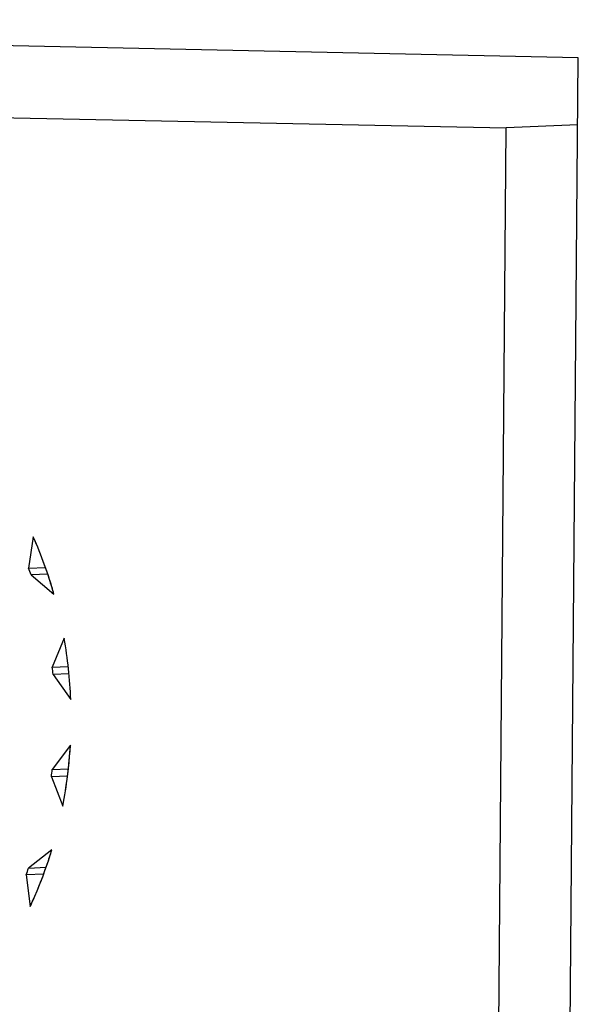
# Model space of a CAD drawing. Header units: millimetres. Extents: x 0 to 1750, y -1720 to 477.
# Tile 264 of 317: x 942.36 to 944.72, y -813.61 to -809.47. Entities that reach past the tile are written whole.
import ezdxf

# ---------------------------------------------------------------- set-up
doc = ezdxf.new("R2010")
doc.units = ezdxf.units.MM
doc.header["$LTSCALE"] = 92.51
for name, color, linetype in [('101300786_14DXF_CONTINUOUS_LINE', 7, 'CONTINUOUS'), ('101300786_DXF_CONTINUOUS_LINE', 7, 'CONTINUOUS'), ('DE-11-072043DXF_CONTINUOUS_LINE', 7, 'CONTINUOUS')]:
    doc.layers.add(name, color=color, linetype=linetype)

msp = doc.modelspace()

# ---------------------------------------------------------------- linework, layer by layer
at = {"layer": '101300786_14DXF_CONTINUOUS_LINE'}
for p, q in [((937.2581, -809.7727), (944.4129, -809.9215)), ((944.1616, -840.3909), (944.4129, -809.9215)), ((944.7147, -809.9089), (944.4129, -809.9215)), ((942.4214, -811.6416), (942.4015, -811.7736)), ((942.4015, -811.7736), (942.4725, -811.7706)), ((942.4824, -811.7995), (942.4118, -811.8025)), ((942.4118, -811.8025), (942.5083, -811.8833)), ((942.5511, -812.0691), (942.5012, -812.1906)), ((942.5012, -812.1906), (942.5684, -812.1878)), ((942.5717, -812.2186), (942.5046, -812.2214)), ((942.5046, -812.2214), (942.5793, -812.3272)), ((942.5777, -812.5187), (942.5013, -812.6213)), ((942.5013, -812.6213), (942.5693, -812.6184)), ((942.5656, -812.649), (942.4974, -812.6519)), ((942.4974, -812.6519), (942.5453, -812.7754)), ((942.4994, -812.9595), (942.4016, -813.0362)), ((942.4016, -813.0362), (942.4753, -813.0331)), ((942.4651, -813.0615), (942.3908, -813.0646)), ((942.3908, -813.0646), (942.4086, -813.1975))]:
    msp.add_line(p, q, dxfattribs=at)
for centre, radius, start, end in [((940.7269, -812.392), 1.7851, 19.285, 20.2685), ((940.654, -812.407), 1.927, 2.3743, 10.0976), ((940.6717, -812.4061), 1.8422, 5.7544, 6.7175), ((940.6877, -812.4077), 1.8261, 352.3149, 353.2836), ((940.769, -812.4292), 1.7418, 338.6045, 339.6043)]:
    msp.add_arc(centre, radius, start, end, dxfattribs=at)
for points, knots in [([(942.5083, -811.8833), (942.5024, -811.8626), (942.4776, -811.7806), (942.4472, -811.7003), (942.4214, -811.6416)], [0, 0, 0, 0, 0.250944, 1, 1, 1, 1]), ([(942.5453, -812.7754), (942.5494, -812.7543), (942.5646, -812.6693), (942.574, -812.5833), (942.5777, -812.5187)], [0, 0, 0, 0, 0.249515, 1, 1, 1, 1]), ([(942.4086, -813.1975), (942.4175, -813.1783), (942.4519, -813.1006), (942.4809, -813.0205), (942.4994, -812.9595)], [0, 0, 0, 0, 0.248901, 1, 1, 1, 1])]:
    msp.add_open_spline(points, degree=3, knots=knots, dxfattribs=at)
at = {"layer": '101300786_DXF_CONTINUOUS_LINE'}
for p, q in [((937.2581, -809.7727), (944.4129, -809.9215)), ((944.1616, -840.3909), (944.4129, -809.9215)), ((944.7147, -809.9089), (944.4129, -809.9215)), ((942.4214, -811.6416), (942.4015, -811.7736)), ((942.4015, -811.7736), (942.4725, -811.7706)), ((942.4824, -811.7995), (942.4118, -811.8025)), ((942.4118, -811.8025), (942.5083, -811.8833)), ((942.5511, -812.0691), (942.5012, -812.1906)), ((942.5012, -812.1906), (942.5684, -812.1878)), ((942.5717, -812.2186), (942.5046, -812.2214)), ((942.5046, -812.2214), (942.5793, -812.3272)), ((942.5777, -812.5187), (942.5013, -812.6213)), ((942.5013, -812.6213), (942.5693, -812.6184)), ((942.5656, -812.649), (942.4974, -812.6519)), ((942.4974, -812.6519), (942.5453, -812.7754)), ((942.4994, -812.9595), (942.4016, -813.0362)), ((942.4016, -813.0362), (942.4753, -813.0331)), ((942.4651, -813.0615), (942.3908, -813.0646)), ((942.3908, -813.0646), (942.4086, -813.1975))]:
    msp.add_line(p, q, dxfattribs=at)
for centre, radius, start, end in [((940.7117, -812.3928), 1.8675, 15.8336, 23.7199), ((940.7269, -812.392), 1.7851, 19.285, 20.2685), ((940.654, -812.407), 1.927, 2.3743, 10.0976), ((940.6717, -812.4061), 1.8422, 5.7544, 6.7175), ((940.6707, -812.4081), 1.9102, 348.9151, 356.6834), ((940.6877, -812.4077), 1.8261, 352.3149, 353.2836), ((940.769, -812.4292), 1.7418, 338.6045, 339.6043)]:
    msp.add_arc(centre, radius, start, end, dxfattribs=at)
msp.add_open_spline([(942.4086, -813.1975), (942.4354, -813.1398), (942.4671, -813.0607), (942.4932, -812.9799), (942.4994, -812.9595)], degree=3, knots=[0, 0, 0, 0, 0.748801, 1, 1, 1, 1], dxfattribs=at)
at = {"layer": 'DE-11-072043DXF_CONTINUOUS_LINE'}
for p, q in [((944.717, -809.6258), (937.0256, -809.4658)), ((944.285, -862.0075), (944.717, -809.6258))]:
    msp.add_line(p, q, dxfattribs=at)

doc.saveas('drawing.dxf')
